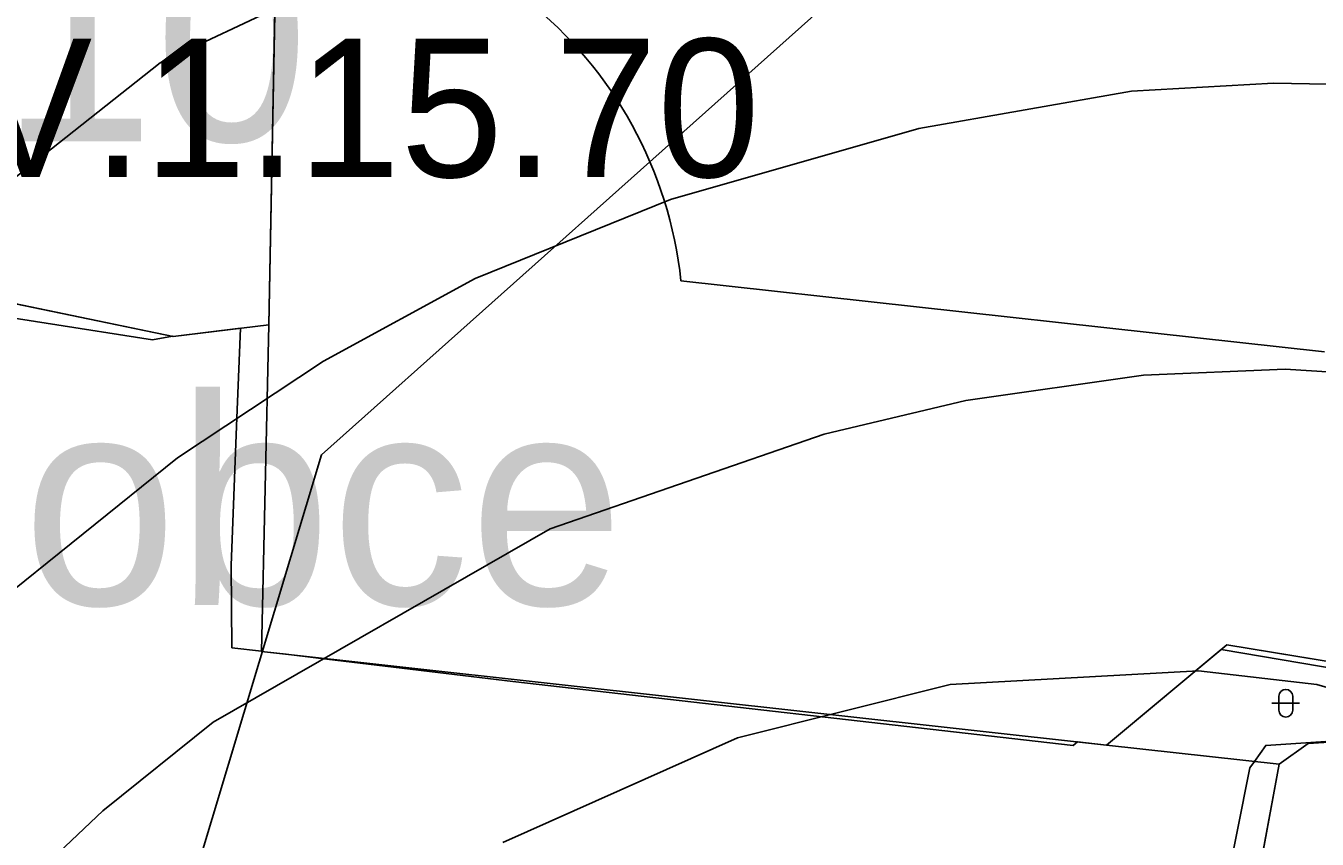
# Model space of a CAD drawing. Extents: x -706130 to -698555, y -971544 to -967260.
# Drawn here: x -704238.4 to -704144.9, y -970419.8 to -970361 of the extents above; entities that cross this region are included whole.
import ezdxf

# ---------------------------------------------------------------- set-up
doc = ezdxf.new("R2010")
doc.units = 0
for name, color, linetype in [('BPEJ hranice S', 7, 'Continuous'), ('Docházková izochrona - VLAK N', 7, 'Continuous'), ('KN_Hranice_parcel', 7, 'Continuous'), ('KN_Polygon parcely', 7, 'Continuous'), ('KN_POZEMKY_10_LESNI POZEMEK', 7, 'Continuous'), ('KN_POZEMKY_14_OSTATNI PLOCHA', 7, 'Continuous'), ('KN_POZEMKY_7_TTP', 7, 'Continuous'), ('KN_VYUZITI_27_ostatni plocha_neplodna puda', 7, 'Continuous'), ('KN_Značky kultur', 7, 'Continuous'), ('OP lesa 30 m', 7, 'Continuous'), ('Plochy lesní všeobecné S', 7, 'Continuous'), ('Plochy N_P ŠRAFY', 7, 'Continuous'), ('Plochy smíšené obytné venkovské N', 7, 'Continuous'), ('Plochy zemědělské všeobecné CELEK S', 7, 'Continuous'), ('Plochy zmen_ zastavitelne plochy', 7, 'Continuous'), ('Plochy zmen_ zastavitelne plochy_ZAKL', 7, 'Continuous'), ('Regulační bloky v krajině S', 7, 'Continuous'), ('Regulační bloky zastavitelné N', 7, 'Continuous'), ('Regulační kódy zastavitelne a přestavby N', 7, 'Continuous'), ('Sesuvné území S', 7, 'Continuous'), ('Stare ekologicke zateze popis S', 7, 'Continuous'), ('VÝŠKOPIS_vrstevnice hlavní', 7, 'Continuous'), ('Zábory hodnocené - plochy', 7, 'Continuous'), ('Zábory hodnocené - plochy popis', 7, 'Continuous')]:
    doc.layers.add(name, color=color, linetype=linetype)

msp = doc.modelspace()

# ---------------------------------------------------------------- linework, layer by layer
at = {"layer": 'BPEJ hranice S'}
msp.add_lwpolyline([(-704152.556, -970428.589), (-704149.789, -970414.642), (-704149.464, -970414.181), (-704148.644, -970413.02), (-704121.539, -970411.227), (-704151.859, -970406.072), (-704160.16, -970413), (-704162.269, -970412.766), (-704162.572, -970413.02), (-704203.142, -970408.394), (-704217.216, -970406.706), (-704219.548, -970406.426), (-704221.32, -970406.23), (-704221.32, -970406.213), (-704223.474, -970405.955), (-704223.532, -970400), (-704223.139, -970389.936), (-704222.862, -970382.846), (-704227.73, -970383.43), (-704227.767, -970383.422), (-704229.225, -970383.672), (-704244.647, -970381.26)], dxfattribs=at)
msp.add_lwpolyline([(-704152.556, -970428.589), (-704149.789, -970414.642), (-704149.464, -970414.181), (-704148.644, -970413.02), (-704121.539, -970411.227), (-704151.859, -970406.072), (-704160.16, -970413), (-704162.269, -970412.766), (-704162.572, -970413.02), (-704203.142, -970408.394), (-704217.216, -970406.706), (-704219.548, -970406.426), (-704221.32, -970406.23), (-704221.32, -970406.213), (-704223.474, -970405.955), (-704223.532, -970400), (-704223.139, -970389.936), (-704222.862, -970382.846), (-704227.73, -970383.43), (-704227.767, -970383.422), (-704229.225, -970383.672), (-704244.647, -970381.26)], dxfattribs=at)
at = {"layer": 'Docházková izochrona - VLAK N'}
msp.add_circle((-704165.451, -969778.767), 800, dxfattribs=at)
at = {"layer": 'KN_Hranice_parcel'}
msp.add_line((-704160.16, -970413), (-704147.67, -970414.38), dxfattribs=at)
for points in [[(-704160.16, -970413), (-704221.32, -970406.23), (-704220.8, -970382.6), (-704227.73, -970383.43), (-704255.48, -970377.7)], [(-704147.67, -970414.38), (-704145.56, -970412.88), (-704118.52, -970411.14), (-704151.46, -970405.74), (-704160.16, -970413)], [(-704201.61, -970456.42), (-704200.96, -970425.35), (-704150.31, -970428.74), (-704147.67, -970414.38)]]:
    msp.add_lwpolyline(points, dxfattribs=at)
at = {"layer": 'KN_Polygon parcely'}
for points in [[(-704054.81, -970362.83), (-704083.98, -970360.18), (-704125.78, -970355.06), (-704175.54, -970351.17), (-704263.51, -970345.81), (-704260.19, -970378.07), (-704255.48, -970377.7), (-704227.73, -970383.43), (-704220.8, -970382.6), (-704221.32, -970406.23), (-704160.16, -970413), (-704151.46, -970405.74), (-704118.52, -970411.14), (-704145.56, -970412.88), (-704147.67, -970414.38), (-704150.31, -970428.74), (-704200.96, -970425.35), (-704201.61, -970456.42), (-704177.13, -970459.6), (-704092.6, -970463.42), (-704081.65, -970464.04), (-704047.91, -970462.01)], [(-704221.84, -970446.9), (-704201.61, -970456.42), (-704200.96, -970425.35), (-704150.31, -970428.74), (-704147.67, -970414.38), (-704160.16, -970413), (-704221.32, -970406.23), (-704220.8, -970382.6), (-704227.73, -970383.43), (-704255.48, -970377.7), (-704241.54, -970439.34)], [(-704147.67, -970414.38), (-704145.56, -970412.88), (-704118.52, -970411.14), (-704151.46, -970405.74), (-704160.16, -970413)]]:
    msp.add_lwpolyline(points, close=True, dxfattribs=at)
at = {"layer": 'KN_POZEMKY_10_LESNI POZEMEK'}
for p, q in [((-704255.48, -970377.7), (-704227.73, -970383.43)), ((-704227.73, -970383.43), (-704220.8, -970382.6)), ((-704220.8, -970382.6), (-704221.32, -970406.23)), ((-704221.32, -970406.23), (-704160.16, -970413)), ((-704160.16, -970413), (-704147.67, -970414.38)), ((-704147.67, -970414.38), (-704150.31, -970428.74))]:
    msp.add_line(p, q, dxfattribs=at)
at = {"layer": 'KN_POZEMKY_14_OSTATNI PLOCHA'}
for p, q in [((-704160.16, -970413), (-704151.46, -970405.74)), ((-704151.46, -970405.74), (-704118.52, -970411.14)), ((-704118.52, -970411.14), (-704145.56, -970412.88)), ((-704147.67, -970414.38), (-704160.16, -970413)), ((-704145.56, -970412.88), (-704147.67, -970414.38))]:
    msp.add_line(p, q, dxfattribs=at)
at = {"layer": 'KN_POZEMKY_7_TTP'}
for p, q in [((-704227.73, -970383.43), (-704255.48, -970377.7)), ((-704220.8, -970382.6), (-704227.73, -970383.43)), ((-704221.32, -970406.23), (-704220.8, -970382.6)), ((-704151.46, -970405.74), (-704160.16, -970413)), ((-704118.52, -970411.14), (-704151.46, -970405.74)), ((-704160.16, -970413), (-704221.32, -970406.23)), ((-704145.56, -970412.88), (-704118.52, -970411.14)), ((-704147.67, -970414.38), (-704145.56, -970412.88)), ((-704150.31, -970428.74), (-704147.67, -970414.38))]:
    msp.add_line(p, q, dxfattribs=at)
at = {"layer": 'KN_VYUZITI_27_ostatni plocha_neplodna puda'}
for p, q in [((-704160.16, -970413), (-704151.46, -970405.74)), ((-704151.46, -970405.74), (-704118.52, -970411.14)), ((-704118.52, -970411.14), (-704145.56, -970412.88)), ((-704147.67, -970414.38), (-704160.16, -970413)), ((-704145.56, -970412.88), (-704147.67, -970414.38))]:
    msp.add_line(p, q, dxfattribs=at)
at = {"layer": 'KN_Značky kultur'}
for p, q in [((-704147.691, -970409.471), (-704147.691, -970410.472)), ((-704146.689, -970410.472), (-704146.689, -970409.471)), ((-704148.191, -970409.971), (-704146.189, -970409.971))]:
    msp.add_line(p, q, dxfattribs=at)
for centre, start, end in [((-704147.19, -970409.471), 0, 180), ((-704147.19, -970410.471), 180, 359.98789)]:
    msp.add_arc(centre, 0.5, start, end, dxfattribs=at)
at = {"layer": 'OP lesa 30 m'}
msp.add_lwpolyline([(-704144.375, -970384.561), (-704156.862, -970383.182), (-704190.97, -970379.406)], dxfattribs=at)
msp.add_arc((-704220.8, -970382.6), 30, 6.11119, 96.82973, dxfattribs=at)
at = {"layer": 'Plochy lesní všeobecné S'}
for p, q in [((-704227.73, -970383.43), (-704255.48, -970377.7)), ((-704220.8, -970382.6), (-704227.73, -970383.43)), ((-704221.32, -970406.23), (-704220.8, -970382.6)), ((-704160.16, -970413), (-704221.32, -970406.23)), ((-704147.67, -970414.38), (-704160.16, -970413)), ((-704150.31, -970428.74), (-704147.67, -970414.38))]:
    msp.add_line(p, q, dxfattribs=at)
at = {"layer": 'Plochy N_P ŠRAFY'}
for p, q in [((-704220.8, -970382.6), (-704220.151, -970348.452)), ((-704255.48, -970377.7), (-704227.73, -970383.43)), ((-704227.73, -970383.43), (-704220.8, -970382.6))]:
    msp.add_line(p, q, dxfattribs=at)
at = {"layer": 'Plochy smíšené obytné venkovské N'}
for p, q in [((-704220.8, -970382.6), (-704220.151, -970348.452)), ((-704255.48, -970377.7), (-704227.73, -970383.43)), ((-704227.73, -970383.43), (-704220.8, -970382.6))]:
    msp.add_line(p, q, dxfattribs=at)
at = {"layer": 'Plochy zemědělské všeobecné CELEK S'}
for p, q in [((-704220.151, -970348.452), (-704220.8, -970382.6)), ((-704220.8, -970382.6), (-704221.32, -970406.23)), ((-704221.32, -970406.23), (-704160.16, -970413)), ((-704160.16, -970413), (-704147.67, -970414.38)), ((-704147.67, -970414.38), (-704150.31, -970428.74))]:
    msp.add_line(p, q, dxfattribs=at)
at = {"layer": 'Plochy zmen_ zastavitelne plochy'}
msp.add_lwpolyline([(-704220.151, -970348.452), (-704220.8, -970382.6), (-704227.73, -970383.43), (-704255.48, -970377.7), (-704260.19, -970378.07), (-704263.51, -970345.81), (-704239.25, -970338.43), (-704219.991, -970340.048)], close=True, dxfattribs=at)
at = {"layer": 'Plochy zmen_ zastavitelne plochy_ZAKL'}
msp.add_lwpolyline([(-704220.151, -970348.452), (-704220.8, -970382.6), (-704227.73, -970383.43), (-704255.48, -970377.7), (-704260.19, -970378.07), (-704263.51, -970345.81), (-704239.25, -970338.43), (-704219.991, -970340.048)], close=True, dxfattribs=at)
at = {"layer": 'Regulační bloky v krajině S'}
for p, q in [((-704220.151, -970348.452), (-704220.8, -970382.6)), ((-704227.73, -970383.43), (-704255.48, -970377.7)), ((-704220.8, -970382.6), (-704227.73, -970383.43)), ((-704221.32, -970406.23), (-704220.8, -970382.6)), ((-704220.8, -970382.6), (-704221.32, -970406.23)), ((-704160.16, -970413), (-704221.32, -970406.23)), ((-704221.32, -970406.23), (-704160.16, -970413)), ((-704147.67, -970414.38), (-704160.16, -970413)), ((-704160.16, -970413), (-704147.67, -970414.38)), ((-704150.31, -970428.74), (-704147.67, -970414.38)), ((-704147.67, -970414.38), (-704150.31, -970428.74))]:
    msp.add_line(p, q, dxfattribs=at)
at = {"layer": 'Regulační bloky zastavitelné N'}
msp.add_lwpolyline([(-704220.151, -970348.452), (-704220.8, -970382.6), (-704227.73, -970383.43), (-704255.48, -970377.7), (-704260.19, -970378.07), (-704263.51, -970345.81), (-704239.25, -970338.43), (-704219.991, -970340.048)], close=True, dxfattribs=at)
at = {"layer": 'Sesuvné území S'}
msp.add_lwpolyline([(-704057, -970260), (-704100, -970255), (-704164, -970241.999), (-704198, -970251.001), (-704225, -970268), (-704245, -970291), (-704266, -970316), (-704300, -970350), (-704343, -970385), (-704353, -970409), (-704339, -970438), (-704323, -970473), (-704326, -970500), (-704304, -970508), (-704280, -970496), (-704264, -970468), (-704244, -970445), (-704226, -970422), (-704216.999, -970392), (-704180, -970359), (-704170, -970353), (-704150, -970340), (-704080, -970303)], dxfattribs=at)
at = {"layer": 'VÝŠKOPIS_vrstevnice hlavní'}
for points in [[(-704179.123, -970349.21), (-704209.984, -970354.834), (-704228.663, -970363.642), (-704242.813, -970374.813), (-704253.085, -970385.942), (-704259.506, -970394.074), (-704290.465, -970442.011)], [(-704074.462, -970370.818), (-704132.386, -970365.397), (-704148.08, -970365.111), (-704158.352, -970365.682), (-704173.761, -970368.393), (-704191.737, -970373.529), (-704205.862, -970379.236), (-704216.847, -970385.228), (-704227.405, -970392.219), (-704241.101, -970403.205), (-704265.926, -970430.169)], [(-704082.452, -970404.774), (-704110.415, -970394.073), (-704126.394, -970388.652), (-704140.376, -970386.227), (-704147.224, -970385.799), (-704157.496, -970386.227), (-704170.337, -970388.081), (-704180.609, -970390.507), (-704200.44, -970397.355), (-704224.837, -970411.337), (-704232.827, -970417.757), (-704259.363, -970442.867)], [(-704110.7, -970423.321), (-704132.672, -970412.193), (-704144.941, -970408.626), (-704153.502, -970407.627), (-704171.478, -970408.626), (-704186.887, -970412.478), (-704203.864, -970420.04)]]:
    msp.add_lwpolyline(points, dxfattribs=at)
at = {"layer": 'Zábory hodnocené - plochy'}
msp.add_lwpolyline([(-704220.151, -970348.452), (-704220.8, -970382.6), (-704227.73, -970383.43), (-704255.48, -970377.7), (-704260.19, -970378.07), (-704263.51, -970345.81), (-704239.25, -970338.43), (-704219.991, -970340.048)], close=True, dxfattribs=at)

# ---------------------------------------------------------------- texts
at = {"layer": 'Regulační kódy zastavitelne a přestavby N'}
msp.add_text('SV.1.15.70', height=10, dxfattribs=at).set_placement((-704251.422, -970371.902))
at = {"layer": 'Stare ekologicke zateze popis S'}
msp.add_text('14471002 J okraj obce', height=15, dxfattribs=at).set_placement((-704398.08, -970402.857))
at = {"layer": 'Zábory hodnocené - plochy popis'}
msp.add_text('Z10', height=15, dxfattribs=at).set_placement((-704252.473, -970369.313))

doc.saveas('drawing.dxf')
